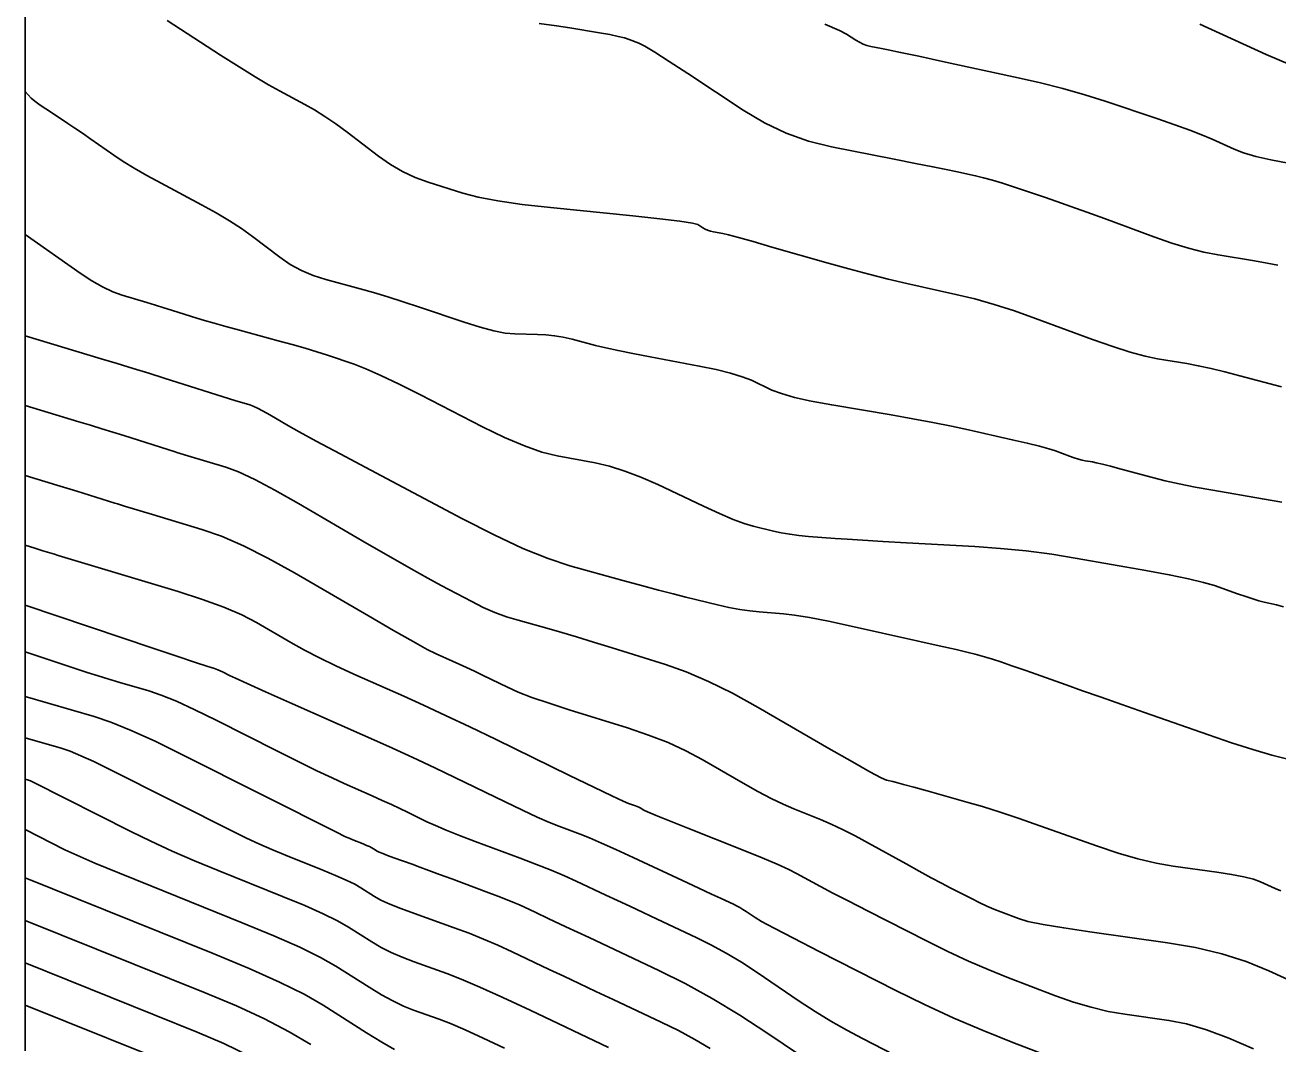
# Model space of a CAD drawing. Extents: x 2082232 to 2083549, y 592624 to 593832.
# Drawn here: x 2082231.79 to 2082281.15, y 593026.54 to 593066.69 of the extents above; entities that cross this region are included whole.
import ezdxf

# ---------------------------------------------------------------- set-up
doc = ezdxf.new("R2010")
doc.units = 0
for name, color, linetype in [('DT_X_Contour_Major', 7, 'Continuous'), ('DT_X_Contour_Minor', 7, 'Continuous'), ('DT_X_TIN_Hull', 7, 'Continuous')]:
    doc.layers.add(name, color=color, linetype=linetype)

msp = doc.modelspace()

# ---------------------------------------------------------------- linework, layer by layer
at = {"layer": 'DT_X_Contour_Major'}
for points in [[(2082263.3, 593066.734), (2082263.872, 593066.486), (2082264.155, 593066.342), (2082264.523, 593066.099), (2082264.663, 593066.015), (2082264.808, 593065.947), (2082264.957, 593065.893), (2082265.111, 593065.855), (2082265.525, 593065.774), (2082265.792, 593065.718), (2082266.282, 593065.615), (2082266.995, 593065.462), (2082267.931, 593065.261), (2082270.724, 593064.659), (2082271.736, 593064.429), (2082272.676, 593064.192), (2082273.545, 593063.947), (2082274.343, 593063.694), (2082276.376, 593063.009), (2082277.083, 593062.766), (2082277.682, 593062.55), (2082278.171, 593062.361), (2082278.551, 593062.199), (2082279.42, 593061.804), (2082279.798, 593061.658), (2082280.279, 593061.519), (2082280.863, 593061.384), (2082281.552, 593061.256)], [(2082231.787, 593054.447), (2082234.78, 593053.547), (2082235.417, 593053.354), (2082236.043, 593053.162), (2082236.66, 593052.971), (2082237.268, 593052.781), (2082240.09, 593051.891), (2082240.327, 593051.82), (2082240.638, 593051.726), (2082240.774, 593051.675), (2082240.951, 593051.592), (2082241.169, 593051.477), (2082241.427, 593051.331), (2082242.17, 593050.898), (2082242.581, 593050.667), (2082243.259, 593050.298), (2082244.203, 593049.792), (2082245.414, 593049.149), (2082248.998, 593047.249), (2082250.272, 593046.598), (2082251.405, 593046.071), (2082252.397, 593045.668), (2082253.249, 593045.389), (2082255.333, 593044.808), (2082256.074, 593044.604), (2082256.737, 593044.425), (2082257.321, 593044.274), (2082257.825, 593044.148), (2082259.065, 593043.848), (2082259.517, 593043.746), (2082259.942, 593043.665), (2082260.341, 593043.605), (2082260.714, 593043.567), (2082261.672, 593043.491), (2082262.108, 593043.439), (2082262.697, 593043.341), (2082263.439, 593043.196), (2082264.335, 593043.004), (2082266.928, 593042.43), (2082267.8, 593042.235), (2082268.472, 593042.083), (2082268.944, 593041.972), (2082269.216, 593041.903), (2082269.674, 593041.774), (2082269.899, 593041.706), (2082270.231, 593041.596), (2082270.669, 593041.445), (2082271.214, 593041.253), (2082272.808, 593040.687), (2082273.45, 593040.459), (2082274.178, 593040.203), (2082274.993, 593039.916), (2082275.894, 593039.6), (2082278.414, 593038.718), (2082279.322, 593038.409), (2082280.154, 593038.144), (2082280.911, 593037.923), (2082281.594, 593037.745)], [(2082231.787, 593041.997), (2082233.801, 593041.322), (2082234.233, 593041.18), (2082234.663, 593041.043), (2082235.092, 593040.912), (2082235.519, 593040.786), (2082236.659, 593040.456), (2082237.146, 593040.291), (2082237.751, 593040.043), (2082238.476, 593039.712), (2082239.319, 593039.298), (2082241.727, 593038.083), (2082242.569, 593037.662), (2082243.288, 593037.309), (2082243.885, 593037.023), (2082244.36, 593036.806), (2082245.463, 593036.317), (2082245.86, 593036.139), (2082246.225, 593035.972), (2082246.559, 593035.816), (2082246.86, 593035.671), (2082247.62, 593035.3), (2082247.953, 593035.147), (2082248.381, 593034.967), (2082248.903, 593034.759), (2082249.521, 593034.524), (2082251.295, 593033.86), (2082251.932, 593033.617), (2082252.512, 593033.385), (2082253.036, 593033.164), (2082253.502, 593032.954), (2082254.671, 593032.41), (2082255.126, 593032.198), (2082255.616, 593031.968), (2082256.139, 593031.723), (2082256.697, 593031.461), (2082258.229, 593030.739), (2082258.81, 593030.45), (2082259.403, 593030.122), (2082260.009, 593029.757), (2082260.627, 593029.354), (2082262.291, 593028.228), (2082262.915, 593027.819), (2082263.538, 593027.436), (2082264.16, 593027.08), (2082264.781, 593026.751), (2082266.437, 593025.907)], [(2082231.787, 593033.085), (2082239.198, 593030.105), (2082240.616, 593029.516), (2082241.811, 593028.98), (2082242.785, 593028.496), (2082243.536, 593028.064), (2082245.243, 593026.982), (2082245.838, 593026.615), (2082246.341, 593026.325)]]:
    msp.add_lwpolyline(points, dxfattribs=at)
at = {"layer": 'DT_X_Contour_Minor'}
for points in [[(2082237.38, 593066.87), (2082239.484, 593065.513), (2082240.221, 593065.043), (2082240.854, 593064.65), (2082241.384, 593064.335), (2082241.809, 593064.098), (2082242.806, 593063.569), (2082243.191, 593063.351), (2082243.598, 593063.095), (2082244.027, 593062.8), (2082244.478, 593062.468), (2082245.711, 593061.529), (2082246.18, 593061.201), (2082246.662, 593060.92), (2082247.157, 593060.687), (2082247.666, 593060.502), (2082249.039, 593060.07), (2082249.641, 593059.913), (2082250.418, 593059.765), (2082251.369, 593059.628), (2082252.494, 593059.5), (2082255.727, 593059.171), (2082256.797, 593059.058), (2082257.583, 593058.962), (2082258.083, 593058.886), (2082258.299, 593058.828), (2082258.495, 593058.699), (2082258.576, 593058.653), (2082258.673, 593058.613), (2082258.786, 593058.578), (2082258.915, 593058.548), (2082259.279, 593058.477), (2082259.503, 593058.423), (2082259.899, 593058.317), (2082260.468, 593058.159), (2082261.211, 593057.947), (2082263.422, 593057.313), (2082264.238, 593057.085), (2082265.028, 593056.876), (2082265.793, 593056.685), (2082266.531, 593056.513), (2082268.464, 593056.081), (2082269.204, 593055.9), (2082269.973, 593055.682), (2082270.772, 593055.427), (2082271.6, 593055.135), (2082273.846, 593054.307), (2082274.638, 593054.026), (2082275.327, 593053.805), (2082275.914, 593053.643), (2082276.399, 593053.541), (2082277.555, 593053.35), (2082278.012, 593053.266), (2082278.513, 593053.159), (2082279.06, 593053.029), (2082279.652, 593052.876), (2082281.292, 593052.436)], [(2082252.036, 593066.756), (2082252.727, 593066.66), (2082253.249, 593066.579), (2082254.42, 593066.387), (2082254.822, 593066.316), (2082255.151, 593066.25), (2082255.406, 593066.187), (2082255.588, 593066.128), (2082255.973, 593065.976), (2082256.202, 593065.859), (2082256.599, 593065.621), (2082257.165, 593065.261), (2082257.9, 593064.781), (2082260.083, 593063.34), (2082260.915, 593062.845), (2082261.772, 593062.439), (2082262.655, 593062.123), (2082263.565, 593061.896), (2082266.024, 593061.412), (2082266.868, 593061.245), (2082267.554, 593061.108), (2082268.083, 593061), (2082268.454, 593060.922), (2082269.235, 593060.754), (2082269.548, 593060.68), (2082269.902, 593060.583), (2082270.297, 593060.463), (2082270.732, 593060.321), (2082271.946, 593059.912), (2082272.436, 593059.744), (2082272.994, 593059.547), (2082273.62, 593059.321), (2082274.315, 593059.067), (2082276.259, 593058.35), (2082276.964, 593058.104), (2082277.622, 593057.902), (2082278.231, 593057.746), (2082278.792, 593057.634), (2082280.225, 593057.397), (2082280.724, 593057.312), (2082281.149, 593057.237)], [(2082278.067, 593066.726), (2082280.681, 593065.537), (2082281.638, 593065.13)], [(2082231.787, 593064.079), (2082232.026, 593063.819), (2082232.1, 593063.751), (2082232.22, 593063.658), (2082232.387, 593063.54), (2082232.6, 593063.398), (2082233.229, 593062.985), (2082233.478, 593062.819), (2082233.752, 593062.634), (2082234.052, 593062.428), (2082234.378, 593062.201), (2082235.28, 593061.569), (2082235.651, 593061.322), (2082236.086, 593061.055), (2082236.587, 593060.768), (2082237.152, 593060.461), (2082238.745, 593059.615), (2082239.318, 593059.299), (2082239.842, 593058.985), (2082240.318, 593058.675), (2082240.745, 593058.367), (2082241.819, 593057.549), (2082242.235, 593057.264), (2082242.676, 593057.021), (2082243.143, 593056.821), (2082243.636, 593056.664), (2082244.985, 593056.3), (2082245.51, 593056.153), (2082246.075, 593055.984), (2082246.679, 593055.793), (2082247.323, 593055.581), (2082249.091, 593054.984), (2082249.712, 593054.787), (2082250.252, 593054.645), (2082250.709, 593054.557), (2082251.083, 593054.523), (2082251.972, 593054.506), (2082252.307, 593054.489), (2082252.647, 593054.451), (2082252.99, 593054.392), (2082253.337, 593054.312), (2082254.268, 593054.071), (2082254.665, 593053.974), (2082255.154, 593053.867), (2082255.738, 593053.748), (2082256.416, 593053.617), (2082258.347, 593053.254), (2082259.019, 593053.117), (2082259.585, 593052.978), (2082260.046, 593052.837), (2082260.402, 593052.694), (2082261.209, 593052.312), (2082261.584, 593052.168), (2082262.102, 593052.022), (2082262.764, 593051.875), (2082263.57, 593051.726), (2082265.91, 593051.327), (2082266.759, 593051.178), (2082267.549, 593051.031), (2082268.282, 593050.884), (2082268.957, 593050.739), (2082270.679, 593050.354), (2082271.27, 593050.218), (2082271.751, 593050.099), (2082272.122, 593049.997), (2082272.383, 593049.913), (2082272.932, 593049.71), (2082273.126, 593049.641), (2082273.295, 593049.587), (2082273.438, 593049.548), (2082273.557, 593049.523), (2082273.84, 593049.476), (2082273.99, 593049.445), (2082274.23, 593049.388), (2082274.558, 593049.304), (2082274.975, 593049.193), (2082276.205, 593048.863), (2082276.7, 593048.739), (2082277.262, 593048.614), (2082277.891, 593048.488), (2082278.587, 593048.361), (2082280.534, 593048.021), (2082281.304, 593047.887)], [(2082231.787, 593058.439), (2082233.961, 593056.917), (2082234.414, 593056.618), (2082234.841, 593056.373), (2082235.242, 593056.183), (2082235.617, 593056.047), (2082236.582, 593055.756), (2082236.932, 593055.65), (2082237.259, 593055.551), (2082237.562, 593055.457), (2082237.841, 593055.37), (2082238.555, 593055.145), (2082238.861, 593055.051), (2082239.243, 593054.941), (2082239.702, 593054.813), (2082240.236, 593054.667), (2082241.764, 593054.256), (2082242.314, 593054.105), (2082242.82, 593053.958), (2082243.282, 593053.817), (2082243.7, 593053.681), (2082244.754, 593053.325), (2082245.215, 593053.15), (2082245.804, 593052.89), (2082246.524, 593052.546), (2082247.373, 593052.119), (2082249.81, 593050.866), (2082250.679, 593050.441), (2082251.46, 593050.108), (2082252.152, 593049.866), (2082252.755, 593049.716), (2082254.245, 593049.436), (2082254.819, 593049.304), (2082255.422, 593049.118), (2082256.054, 593048.878), (2082256.716, 593048.585), (2082258.52, 593047.731), (2082259.149, 593047.442), (2082259.684, 593047.214), (2082260.125, 593047.049), (2082260.472, 593046.945), (2082261.27, 593046.752), (2082261.581, 593046.685), (2082261.916, 593046.628), (2082262.274, 593046.582), (2082262.656, 593046.545), (2082263.705, 593046.463), (2082264.176, 593046.429), (2082264.8, 593046.388), (2082265.579, 593046.342), (2082266.511, 593046.29), (2082269.204, 593046.142), (2082270.214, 593046.071), (2082271.224, 593045.969), (2082272.234, 593045.837), (2082273.244, 593045.674), (2082275.938, 593045.199), (2082276.865, 593045.028), (2082277.624, 593044.872), (2082278.217, 593044.73), (2082278.643, 593044.603), (2082279.556, 593044.283), (2082279.879, 593044.173), (2082280.161, 593044.081), (2082280.402, 593044.009), (2082280.603, 593043.956), (2082281.086, 593043.84), (2082281.371, 593043.763)], [(2082231.787, 593051.695), (2082233.91, 593051.057), (2082234.362, 593050.92), (2082234.806, 593050.784), (2082235.244, 593050.648), (2082235.675, 593050.513), (2082237.707, 593049.873), (2082237.767, 593049.855), (2082238.198, 593049.724), (2082239.696, 593049.273), (2082240.192, 593049.087), (2082240.836, 593048.787), (2082241.626, 593048.371), (2082242.563, 593047.839), (2082245.258, 593046.267), (2082246.199, 593045.722), (2082247, 593045.264), (2082247.661, 593044.893), (2082248.183, 593044.61), (2082249.388, 593043.971), (2082249.84, 593043.745), (2082250.295, 593043.548), (2082250.752, 593043.378), (2082251.21, 593043.236), (2082252.436, 593042.895), (2082252.936, 593042.752), (2082253.517, 593042.58), (2082254.18, 593042.379), (2082254.923, 593042.15), (2082257.014, 593041.498), (2082257.831, 593041.208), (2082258.713, 593040.828), (2082259.66, 593040.359), (2082260.672, 593039.799), (2082263.458, 593038.186), (2082264.383, 593037.655), (2082265.07, 593037.269), (2082265.519, 593037.03), (2082265.728, 593036.937), (2082265.97, 593036.883), (2082266.123, 593036.845), (2082266.4, 593036.771), (2082266.801, 593036.66), (2082267.327, 593036.513), (2082268.894, 593036.074), (2082269.515, 593035.892), (2082270.201, 593035.676), (2082270.952, 593035.425), (2082271.769, 593035.14), (2082274.035, 593034.335), (2082274.859, 593034.06), (2082275.632, 593033.838), (2082276.352, 593033.668), (2082277.021, 593033.552), (2082278.735, 593033.311), (2082279.325, 593033.22), (2082279.809, 593033.126), (2082280.187, 593033.029), (2082280.46, 593032.93), (2082281.044, 593032.66), (2082281.261, 593032.569)], [(2082231.787, 593048.943), (2082233.04, 593048.566), (2082233.307, 593048.486), (2082233.569, 593048.406), (2082233.827, 593048.326), (2082234.082, 593048.246), (2082235.324, 593047.854), (2082235.427, 593047.823), (2082235.71, 593047.738), (2082236.81, 593047.406), (2082238.755, 593046.819), (2082239.529, 593046.547), (2082240.395, 593046.171), (2082241.351, 593045.69), (2082242.399, 593045.105), (2082245.312, 593043.406), (2082246.299, 593042.835), (2082247.073, 593042.396), (2082247.635, 593042.09), (2082247.984, 593041.916), (2082248.633, 593041.628), (2082248.89, 593041.512), (2082249.177, 593041.379), (2082249.492, 593041.229), (2082249.836, 593041.063), (2082250.791, 593040.596), (2082251.212, 593040.41), (2082251.759, 593040.2), (2082252.431, 593039.966), (2082253.23, 593039.709), (2082255.526, 593038.993), (2082256.355, 593038.715), (2082257.12, 593038.415), (2082257.821, 593038.096), (2082258.459, 593037.756), (2082260.073, 593036.821), (2082260.652, 593036.494), (2082261.179, 593036.216), (2082261.653, 593035.986), (2082262.074, 593035.805), (2082263.126, 593035.384), (2082263.54, 593035.208), (2082263.994, 593034.994), (2082264.488, 593034.743), (2082265.021, 593034.453), (2082266.496, 593033.633), (2082267.019, 593033.343), (2082267.483, 593033.091), (2082267.887, 593032.875), (2082268.232, 593032.696), (2082269.073, 593032.267), (2082269.382, 593032.114), (2082269.677, 593031.976), (2082269.959, 593031.853), (2082270.228, 593031.746), (2082270.929, 593031.478), (2082271.301, 593031.37), (2082271.895, 593031.248), (2082272.709, 593031.11), (2082273.743, 593030.957), (2082276.796, 593030.529), (2082277.904, 593030.34), (2082278.938, 593030.093), (2082279.9, 593029.788), (2082280.788, 593029.425), (2082283.06, 593028.38)], [(2082231.787, 593046.192), (2082232.17, 593046.076), (2082232.252, 593046.052), (2082232.332, 593046.027), (2082232.411, 593046.003), (2082232.488, 593045.978), (2082232.941, 593045.836), (2082233.088, 593045.791), (2082233.489, 593045.67), (2082234.143, 593045.473), (2082237.813, 593044.366), (2082238.783, 593044.056), (2082239.621, 593043.75), (2082240.326, 593043.448), (2082240.9, 593043.149), (2082242.255, 593042.36), (2082242.791, 593042.06), (2082243.384, 593041.752), (2082244.035, 593041.437), (2082244.742, 593041.114), (2082246.704, 593040.244), (2082247.484, 593039.893), (2082248.35, 593039.49), (2082249.304, 593039.037), (2082250.344, 593038.533), (2082253.235, 593037.122), (2082254.193, 593036.656), (2082254.899, 593036.316), (2082255.353, 593036.103), (2082255.556, 593036.016), (2082255.76, 593035.952), (2082255.834, 593035.927), (2082255.902, 593035.901), (2082255.964, 593035.872), (2082256.021, 593035.842), (2082256.164, 593035.759), (2082256.313, 593035.691), (2082256.653, 593035.549), (2082257.183, 593035.334), (2082257.904, 593035.045), (2082260.08, 593034.176), (2082260.823, 593033.874), (2082261.421, 593033.622), (2082261.874, 593033.418), (2082262.181, 593033.263), (2082262.807, 593032.914), (2082263.12, 593032.745), (2082263.59, 593032.499), (2082264.218, 593032.175), (2082265.002, 593031.774), (2082267.303, 593030.601), (2082268.148, 593030.182), (2082268.956, 593029.805), (2082269.729, 593029.468), (2082270.466, 593029.173), (2082272.382, 593028.441), (2082273.092, 593028.19), (2082273.785, 593027.984), (2082274.46, 593027.824), (2082275.118, 593027.711), (2082276.85, 593027.468), (2082277.546, 593027.33), (2082278.334, 593027.097), (2082279.215, 593026.769), (2082280.189, 593026.347)], [(2082231.787, 593043.827), (2082236.854, 593042.13), (2082237.81, 593041.81), (2082238.508, 593041.577), (2082238.946, 593041.431), (2082239.125, 593041.373), (2082239.257, 593041.335), (2082239.314, 593041.316), (2082239.384, 593041.287), (2082239.468, 593041.249), (2082239.566, 593041.201), (2082239.846, 593041.059), (2082240.073, 593040.953), (2082240.542, 593040.741), (2082241.254, 593040.423), (2082242.209, 593039.999), (2082245.08, 593038.726), (2082246.115, 593038.262), (2082247.066, 593037.828), (2082247.933, 593037.423), (2082248.717, 593037.046), (2082250.697, 593036.08), (2082251.386, 593035.748), (2082251.968, 593035.477), (2082252.444, 593035.267), (2082252.812, 593035.119), (2082253.654, 593034.804), (2082254.021, 593034.658), (2082254.492, 593034.457), (2082255.065, 593034.201), (2082255.742, 593033.889), (2082257.685, 593032.984), (2082258.338, 593032.68), (2082258.838, 593032.447), (2082259.186, 593032.284), (2082259.382, 593032.193), (2082259.701, 593032.043), (2082259.821, 593031.982), (2082259.945, 593031.914), (2082260.071, 593031.838), (2082260.199, 593031.754), (2082260.546, 593031.52), (2082260.801, 593031.371), (2082261.306, 593031.1), (2082262.063, 593030.706), (2082263.07, 593030.19), (2082266.089, 593028.652), (2082267.227, 593028.091), (2082268.375, 593027.562), (2082269.533, 593027.065), (2082270.703, 593026.601), (2082273.835, 593025.405)], [(2082231.787, 593040.234), (2082234.505, 593039.448), (2082235.164, 593039.226), (2082235.973, 593038.896), (2082236.935, 593038.458), (2082238.047, 593037.912), (2082244.159, 593034.829), (2082244.284, 593034.768), (2082244.416, 593034.707), (2082244.556, 593034.647), (2082244.702, 593034.586), (2082245.104, 593034.425), (2082245.243, 593034.367), (2082245.357, 593034.316), (2082245.448, 593034.272), (2082245.515, 593034.234), (2082245.662, 593034.141), (2082245.744, 593034.098), (2082245.88, 593034.04), (2082246.07, 593033.966), (2082246.314, 593033.877), (2082247.036, 593033.619), (2082247.337, 593033.51), (2082247.697, 593033.378), (2082248.116, 593033.223), (2082248.595, 593033.045), (2082249.95, 593032.538), (2082250.413, 593032.363), (2082250.786, 593032.218), (2082251.069, 593032.104), (2082251.262, 593032.02), (2082251.657, 593031.836), (2082251.915, 593031.715), (2082252.393, 593031.49), (2082253.092, 593031.161), (2082254.012, 593030.729), (2082256.758, 593029.436), (2082257.799, 593028.917), (2082258.862, 593028.331), (2082259.947, 593027.676), (2082261.054, 593026.953), (2082264.036, 593024.936)], [(2082231.787, 593038.604), (2082233.215, 593038.191), (2082233.561, 593038.074), (2082233.987, 593037.901), (2082234.492, 593037.671), (2082235.076, 593037.384), (2082240.059, 593034.87), (2082240.516, 593034.647), (2082241, 593034.424), (2082241.51, 593034.202), (2082242.047, 593033.98), (2082243.516, 593033.389), (2082244.023, 593033.18), (2082244.443, 593032.993), (2082244.775, 593032.831), (2082245.02, 593032.691), (2082245.557, 593032.351), (2082245.807, 593032.213), (2082246.153, 593032.055), (2082246.595, 593031.876), (2082247.134, 593031.676), (2082248.699, 593031.116), (2082249.281, 593030.9), (2082249.854, 593030.671), (2082250.419, 593030.429), (2082250.974, 593030.174), (2082252.442, 593029.476), (2082253.012, 593029.206), (2082253.621, 593028.918), (2082254.27, 593028.612), (2082254.957, 593028.288), (2082256.843, 593027.401), (2082257.529, 593027.064), (2082258.175, 593026.718), (2082258.779, 593026.364)], [(2082231.787, 593036.974), (2082231.925, 593036.934), (2082231.959, 593036.922), (2082232, 593036.905), (2082232.049, 593036.883), (2082232.105, 593036.855), (2082235.959, 593034.911), (2082236.748, 593034.526), (2082237.583, 593034.141), (2082238.464, 593033.757), (2082239.392, 593033.374), (2082241.928, 593032.354), (2082242.804, 593031.992), (2082243.529, 593031.67), (2082244.102, 593031.389), (2082244.526, 593031.149), (2082245.453, 593030.561), (2082245.817, 593030.347), (2082246.216, 593030.145), (2082246.648, 593029.954), (2082247.114, 593029.775), (2082248.402, 593029.315), (2082248.969, 593029.095), (2082249.705, 593028.781), (2082250.611, 593028.372), (2082251.685, 593027.869), (2082254.776, 593026.402)], [(2082231.787, 593034.989), (2082233.36, 593034.195), (2082233.824, 593033.978), (2082234.542, 593033.668), (2082235.513, 593033.265), (2082236.737, 593032.768), (2082240.34, 593031.319), (2082241.584, 593030.805), (2082242.614, 593030.348), (2082243.43, 593029.948), (2082244.031, 593029.606), (2082245.348, 593028.772), (2082245.828, 593028.481), (2082246.279, 593028.235), (2082246.701, 593028.033), (2082247.094, 593027.875), (2082248.104, 593027.513), (2082248.55, 593027.341), (2082249.128, 593027.094), (2082249.838, 593026.774), (2082250.681, 593026.379)], [(2082231.787, 593031.411), (2082238.886, 593028.557), (2082240.114, 593028.04), (2082241.216, 593027.529), (2082242.191, 593027.023), (2082243.041, 593026.522)], [(2082231.787, 593029.738), (2082238.574, 593027.009), (2082239.612, 593026.564), (2082240.62, 593026.078)], [(2082231.787, 593028.064), (2082238.261, 593025.461)]]:
    msp.add_lwpolyline(points, dxfattribs=at)
at = {"layer": 'DT_X_TIN_Hull'}
msp.add_lwpolyline([(2082231.787, 593067.97), (2082231.787, 593064.942), (2082231.787, 593063.678), (2082231.787, 593060.461), (2082231.787, 593055.991), (2082231.787, 593044.98), (2082231.787, 593044.805), (2082231.787, 593044.597), (2082231.787, 593040.789), (2082231.787, 593036.799), (2082231.787, 593033.67), (2082231.787, 593026.264)], dxfattribs=at)

doc.saveas('drawing.dxf')
